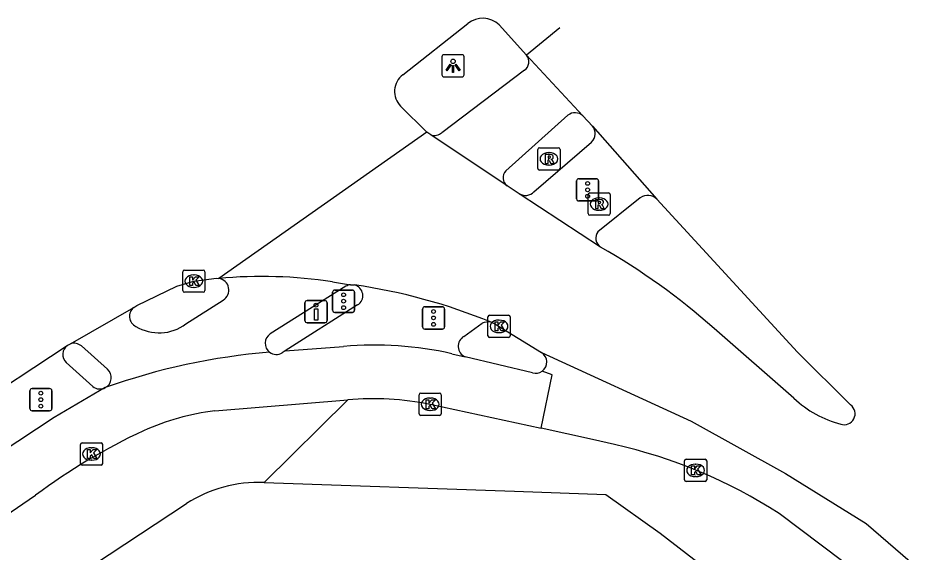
# Model space of a CAD drawing. Extents: x 162532 to 163264, y 381233 to 382042.
# Drawn here: x 162787.47 to 162828.47, y 382017.83 to 382041.85 of the extents above; entities that cross this region are included whole.
import ezdxf

# ---------------------------------------------------------------- set-up
doc = ezdxf.new("R2010")
doc.units = 0
for name, color, linetype in [('IMGEO_Drukknoppaal', 7, 'Continuous'), ('IMGEO_Fietspad_gesloten', 7, 'Continuous'), ('IMGEO_Fietspad_open', 7, 'Continuous'), ('IMGEO_Kolk', 7, 'Continuous'), ('IMGEO_Lichtpunt', 7, 'Continuous'), ('IMGEO_Rijbaan_lokaal_gesloten', 7, 'Continuous'), ('IMGEO_Rijbaan_regionaal_gesloten', 7, 'Continuous'), ('IMGEO_Rioolput', 7, 'Continuous'), ('IMGEO_Verkeersregelinstallatiepaal', 7, 'Continuous'), ('IMGEO_Voetpad_open', 7, 'Continuous')]:
    doc.layers.add(name, color=color, linetype=linetype)

msp = doc.modelspace()

# ---------------------------------------------------------------- linework, layer by layer
at = {"layer": 'IMGEO_Drukknoppaal'}
for p, q in [((162800.365, 382028.262), (162800.365, 382029.062)), ((162800.365, 382029.062), (162800.365, 382028.262)), ((162800.465, 382029.162), (162801.255, 382029.162)), ((162801.255, 382029.162), (162800.465, 382029.162)), ((162801.355, 382029.062), (162801.355, 382028.262)), ((162801.355, 382028.262), (162801.355, 382029.062)), ((162801.255, 382028.162), (162800.465, 382028.162)), ((162800.465, 382028.162), (162801.255, 382028.162))]:
    msp.add_line(p, q, dxfattribs=at)
msp.add_lwpolyline([(162800.935, 382028.787), (162800.935, 382028.287), (162800.785, 382028.287), (162800.785, 382028.787), (162800.935, 382028.787)], dxfattribs=at)
msp.add_circle((162800.86, 382028.952), 0.085, dxfattribs=at)
for centre, start, end in [((162800.465, 382029.062), 90, 180), ((162800.465, 382029.062), 90, 180), ((162801.255, 382029.062), 0, 90), ((162801.255, 382029.062), 360, 90), ((162800.465, 382028.262), 180, 270), ((162800.465, 382028.262), 180, 270), ((162801.255, 382028.262), 270, 0), ((162801.255, 382028.262), 270, 0)]:
    msp.add_arc(centre, 0.1, start, end, dxfattribs=at)
at = {"layer": 'IMGEO_Fietspad_gesloten'}
for points in [[(162810.238, 382039.519), (162806.516, 382036.704)], [(162809.397, 382034.996), (162812.192, 382037.491)]]:
    msp.add_lwpolyline(points, dxfattribs=at)
for centre, radius, start, end in [((162809.988, 382039.891), 0.448, 303.9188, 40.4506), ((162812.504, 382037.101), 0.5, 45.0981, 128.7045), ((162806.189, 382037.068), 0.489, 250.6774, 311.9876), ((162809.726, 382034.683), 0.454, 136.4254, 234.7635)]:
    msp.add_arc(centre, radius, start, end, dxfattribs=at)
at = {"layer": 'IMGEO_Fietspad_open'}
for points in [[(162802.209, 382029.806), (162798.803, 382027.661)], [(162795.005, 382028.109), (162796.686, 382029.186)], [(162791.475, 382026.083), (162790.305, 382027.123)], [(162799.467, 382026.895), (162802.104, 382027.098)], [(162799.467, 382026.895), (162799.341, 382026.815)], [(162806.973, 382026.773), (162807.569, 382026.637)], [(162810.596, 382025.912), (162807.569, 382026.637)], [(162791.384, 382025.248), (162789.079, 382023.911), (162786.651, 382022.311)], [(162796.307, 382024.211), (162802.287, 382024.702)], [(162805.994, 382024.499), (162810.437, 382023.545), (162810.991, 382023.422)], [(162774.24, 382010.849), (162788.25, 382020.423)]]:
    msp.add_lwpolyline(points, dxfattribs=at)
for centre, radius, start, end in [((162796.415, 382029.635), 0.525, 301.0862, 82.1244), ((162802.51, 382029.258), 0.625, 99.2938, 118.775), ((162792.981, 382028.457), 0.509, 128.9933, 244.613), ((162793.8, 382029.731), 2.021, 239.1146, 306.6051), ((162799.074, 382027.239), 0.501, 122.7011, 233.2627), ((162789.969, 382026.717), 0.527, 50.3972, 107.3408), ((162803.501, 382011.391), 15.769, 77.2799, 95.0826), ((162801.099, 381998.065), 28.867, 94.619, 109.6658), ((162799.074, 382027.236), 0.499, 233.0049, 302.3493), ((162791.147, 382025.696), 0.507, 297.8766, 49.6841), ((162810.738, 382026.39), 0.499, 253.5087, 306.4326), ((162803.429, 382011.605), 13.146, 78.7482, 94.9829), ((162797.866, 382012.469), 11.845, 97.5631, 113.7373), ((162805.392, 381997.17), 28.889, 115.1859, 126.3968)]:
    msp.add_arc(centre, radius, start, end, dxfattribs=at)
at = {"layer": 'IMGEO_Kolk'}
for p, q in [((162794.865, 382029.607), (162794.865, 382030.459)), ((162794.94, 382030.533), (162795.792, 382030.533)), ((162795.353, 382030.313), (162795.378, 382030.313)), ((162795.866, 382030.459), (162795.866, 382029.607)), ((162795.792, 382029.533), (162794.94, 382029.533)), ((162795.376, 382029.753), (162795.351, 382029.753)), ((162808.593, 382027.577), (162808.593, 382028.429)), ((162808.668, 382028.503), (162809.52, 382028.503)), ((162809.081, 382028.283), (162809.106, 382028.283)), ((162809.594, 382028.429), (162809.594, 382027.577)), ((162809.52, 382027.503), (162808.668, 382027.503)), ((162809.104, 382027.723), (162809.079, 382027.723)), ((162805.493, 382024.075), (162805.493, 382024.927)), ((162805.568, 382025.001), (162806.42, 382025.001)), ((162806.494, 382024.927), (162806.494, 382024.075)), ((162805.981, 382024.781), (162806.006, 382024.781)), ((162806.004, 382024.221), (162805.979, 382024.221)), ((162806.42, 382024.001), (162805.568, 382024.001)), ((162790.263, 382021.842), (162790.263, 382022.694)), ((162790.338, 382022.768), (162791.19, 382022.768)), ((162790.751, 382022.548), (162790.776, 382022.548)), ((162791.264, 382022.694), (162791.264, 382021.842)), ((162817.508, 382022.032), (162818.36, 382022.032)), ((162791.19, 382021.768), (162790.338, 382021.768)), ((162790.774, 382021.988), (162790.749, 382021.988)), ((162817.433, 382021.106), (162817.433, 382021.958)), ((162817.921, 382021.812), (162817.946, 382021.812)), ((162818.434, 382021.958), (162818.434, 382021.106)), ((162817.944, 382021.252), (162817.919, 382021.252)), ((162818.36, 382021.032), (162817.508, 382021.032))]:
    msp.add_line(p, q, dxfattribs=at)
for points in [[(162794.865, 382029.607), (162794.865, 382030.459)], [(162794.94, 382030.533), (162795.792, 382030.533)], [(162795.186, 382030.233), (162795.309, 382030.233), (162795.309, 382030.082), (162795.439, 382030.233), (162795.603, 382030.233), (162795.457, 382030.082), (162795.61, 382029.833), (162795.458, 382029.833), (162795.373, 382029.997), (162795.309, 382029.93), (162795.309, 382029.833), (162795.186, 382029.833), (162795.186, 382030.233)], [(162795.866, 382030.459), (162795.866, 382029.607)], [(162795.792, 382029.533), (162794.94, 382029.533)], [(162808.593, 382027.577), (162808.593, 382028.429)], [(162808.668, 382028.503), (162809.52, 382028.503)], [(162808.914, 382028.203), (162809.037, 382028.203), (162809.037, 382028.052), (162809.167, 382028.203), (162809.331, 382028.203), (162809.185, 382028.052), (162809.338, 382027.803), (162809.186, 382027.803), (162809.101, 382027.967), (162809.037, 382027.9), (162809.037, 382027.803), (162808.914, 382027.803), (162808.914, 382028.203)], [(162809.594, 382028.429), (162809.594, 382027.577)], [(162809.52, 382027.503), (162808.668, 382027.503)], [(162805.493, 382024.075), (162805.493, 382024.927)], [(162805.568, 382025.001), (162806.42, 382025.001)], [(162806.494, 382024.927), (162806.494, 382024.075)], [(162805.814, 382024.701), (162805.937, 382024.701), (162805.937, 382024.55), (162806.067, 382024.701), (162806.231, 382024.701), (162806.085, 382024.55), (162806.238, 382024.301), (162806.086, 382024.301), (162806.001, 382024.465), (162805.937, 382024.398), (162805.937, 382024.301), (162805.814, 382024.301), (162805.814, 382024.701)], [(162806.42, 382024.001), (162805.568, 382024.001)], [(162790.263, 382021.842), (162790.263, 382022.694)], [(162790.338, 382022.768), (162791.19, 382022.768)], [(162790.584, 382022.468), (162790.707, 382022.468), (162790.707, 382022.317), (162790.837, 382022.468), (162791.001, 382022.468), (162790.855, 382022.317), (162791.008, 382022.068), (162790.856, 382022.068), (162790.771, 382022.232), (162790.707, 382022.165), (162790.707, 382022.068), (162790.584, 382022.068), (162790.584, 382022.468)], [(162791.264, 382022.694), (162791.264, 382021.842)], [(162817.508, 382022.032), (162818.36, 382022.032)], [(162791.19, 382021.768), (162790.338, 382021.768)], [(162817.433, 382021.106), (162817.433, 382021.958)], [(162817.754, 382021.732), (162817.877, 382021.732), (162817.877, 382021.581), (162818.007, 382021.732), (162818.171, 382021.732), (162818.025, 382021.581), (162818.178, 382021.332), (162818.026, 382021.332), (162817.941, 382021.496), (162817.877, 382021.429), (162817.877, 382021.332), (162817.754, 382021.332), (162817.754, 382021.732)], [(162818.434, 382021.958), (162818.434, 382021.106)], [(162818.36, 382021.032), (162817.508, 382021.032)]]:
    msp.add_lwpolyline(points, dxfattribs=at)
for centre, start, end in [((162794.942, 382030.457), 91.552, 178.448), ((162794.942, 382030.457), 91.552, 178.448), ((162795.79, 382030.457), 1.552, 88.448), ((162795.79, 382030.457), 1.552, 88.448), ((162794.942, 382029.609), 181.552, 268.448), ((162794.942, 382029.609), 181.552, 268.448), ((162795.79, 382029.609), 271.552, 358.448), ((162795.79, 382029.609), 271.552, 358.448), ((162808.67, 382028.427), 91.552, 178.448), ((162808.67, 382028.427), 91.552, 178.448), ((162809.518, 382028.427), 1.552, 88.448), ((162809.518, 382028.427), 1.552, 88.448), ((162808.67, 382027.579), 181.552, 268.448), ((162808.67, 382027.579), 181.552, 268.448), ((162809.518, 382027.579), 271.552, 358.448), ((162809.518, 382027.579), 271.552, 358.448), ((162805.57, 382024.925), 91.552, 178.448), ((162805.57, 382024.925), 91.552, 178.448), ((162806.418, 382024.925), 1.552, 88.448), ((162806.418, 382024.925), 1.552, 88.448), ((162805.57, 382024.077), 181.552, 268.448), ((162805.57, 382024.077), 181.552, 268.448), ((162806.418, 382024.077), 271.552, 358.448), ((162806.418, 382024.077), 271.552, 358.448), ((162790.34, 382022.692), 91.552, 178.448), ((162790.34, 382022.692), 91.552, 178.448), ((162791.188, 382022.692), 1.552, 88.448), ((162791.188, 382022.692), 1.552, 88.448), ((162817.51, 382021.956), 91.552, 178.448), ((162817.51, 382021.956), 91.552, 178.448), ((162818.358, 382021.956), 1.552, 88.448), ((162818.358, 382021.956), 1.552, 88.448), ((162790.34, 382021.844), 181.552, 268.448), ((162790.34, 382021.844), 181.552, 268.448), ((162791.188, 382021.844), 271.552, 358.448), ((162791.188, 382021.844), 271.552, 358.448), ((162817.51, 382021.108), 181.552, 268.448), ((162817.51, 382021.108), 181.552, 268.448), ((162818.358, 382021.108), 271.552, 358.448), ((162818.358, 382021.108), 271.552, 358.448)]:
    msp.add_arc(centre, 0.0765, start, end, dxfattribs=at)
for centre, major_axis, ratio, start_param, end_param in [((162795.352, 382030.033), (-0.387, 0.002), 0.722429, 4.712389, 7.853982), ((162795.377, 382030.033), (-0.39, 0.002), 0.717154, 1.570796, 4.712389), ((162809.08, 382028.003), (-0.387, 0.002), 0.722429, 4.712389, 7.853982), ((162809.105, 382028.003), (-0.39, 0.002), 0.717154, 1.570796, 4.712389), ((162805.98, 382024.501), (-0.387, 0.002), 0.722429, 4.712389, 7.853982), ((162806.005, 382024.501), (-0.39, 0.002), 0.717154, 1.570796, 4.712389), ((162790.75, 382022.268), (-0.387, 0.002), 0.722429, 4.712389, 7.853982), ((162790.775, 382022.268), (-0.39, 0.002), 0.717154, 1.570796, 4.712389), ((162817.92, 382021.532), (-0.387, 0.002), 0.722429, 4.712389, 7.853982), ((162817.945, 382021.532), (-0.39, 0.002), 0.717154, 1.570796, 4.712389)]:
    msp.add_ellipse(centre, major_axis=major_axis, ratio=ratio, start_param=start_param, end_param=end_param, dxfattribs=at)
at = {"layer": 'IMGEO_Lichtpunt'}
for p, q in [((162806.527, 382040.114), (162806.527, 382039.307)), ((162806.527, 382040.114), (162806.527, 382039.307)), ((162807.429, 382040.209), (162806.621, 382040.209)), ((162807.429, 382040.209), (162806.621, 382040.209)), ((162807.523, 382039.307), (162807.523, 382040.114)), ((162807.523, 382039.307), (162807.523, 382040.114)), ((162806.621, 382039.213), (162807.429, 382039.213)), ((162806.621, 382039.213), (162807.429, 382039.213))]:
    msp.add_line(p, q, dxfattribs=at)
for points in [[(162806.901, 382039.778), (162806.94, 382039.75), (162806.752, 382039.488), (162806.714, 382039.515), (162806.901, 382039.778)], [(162807.003, 382039.73), (162807.05, 382039.73), (162807.05, 382039.408), (162807.003, 382039.408), (162807.003, 382039.73)], [(162807.113, 382039.75), (162807.151, 382039.777), (162807.338, 382039.515), (162807.299, 382039.487), (162807.113, 382039.75)]]:
    msp.add_lwpolyline(points, dxfattribs=at)
msp.add_circle((162807.026, 382039.912), 0.0994, dxfattribs=at)
for centre, start, end in [((162806.621, 382040.114), 90, 180), ((162806.621, 382040.114), 90, 180), ((162807.429, 382040.114), 0, 90), ((162807.429, 382040.114), 0, 90), ((162806.621, 382039.307), 180, 270), ((162806.621, 382039.307), 180, 270), ((162807.429, 382039.307), 270, 0), ((162807.429, 382039.307), 270, 360)]:
    msp.add_arc(centre, 0.0946, start, end, dxfattribs=at)
at = {"layer": 'IMGEO_Rijbaan_lokaal_gesloten'}
for points in [[(162810.329, 382040.182), (162812.857, 382037.455)], [(162812.857, 382037.455), (162813.29, 382037.001)], [(162813.29, 382037.001), (162816.197, 382033.711)], [(162806.027, 382036.606), (162805.849, 382036.724)], [(162809.464, 382034.312), (162806.027, 382036.606)], [(162810.002, 382033.961), (162809.464, 382034.312)], [(162813.654, 382031.565), (162810.002, 382033.961)], [(162816.197, 382033.711), (162822.513, 382026.84), (162824.904, 382024.471)], [(162801.6, 382030.003), (162802.409, 382029.875)], [(162802.409, 382029.875), (162802.595, 382029.862)], [(162808.736, 382028.189), (162808.91, 382028.112), (162811.002, 382026.826)], [(162822.356, 382024.77), (162818.762, 382027.908)], [(162811.002, 382026.826), (162817.73, 382023.747), (162821.975, 382021.384), (162825.605, 382019.149), (162830.445, 382014.959), (162864.65, 381984.789), (162881.724, 381969.764)], [(162810.991, 382023.422), (162811.484, 382025.82), (162811.034, 382025.989)], [(162814.283, 382022.687), (162813.291, 382022.913), (162810.991, 382023.422)], [(162829.856, 382013.346), (162828.334, 382014.594), (162821.691, 382019.596)]]:
    msp.add_lwpolyline(points, dxfattribs=at)
for centre, radius, start, end in [((162798.642, 382005.2), 30.339, 48.4572, 60.3423), ((162798.419, 382009.073), 21.17, 81.3582, 95.2362), ((162798.88, 382004.117), 26.012, 67.7333, 81.7881), ((162810.737, 382026.397), 0.505, 306.0873, 58.2916), ((162825.71, 382028.35), 4.905, 226.8663, 255.2513), ((162824.615, 382024.073), 0.492, 251.7267, 54.0358), ((162809.374, 382000.499), 22.725, 57.1789, 77.5243)]:
    msp.add_arc(centre, radius, start, end, dxfattribs=at)
at = {"layer": 'IMGEO_Rijbaan_regionaal_gesloten'}
for points in [[(162804.765, 382039.304), (162807.685, 382041.61)], [(162809.097, 382041.543), (162810.329, 382040.182)], [(162811.833, 382041.415), (162810.329, 382040.182)], [(162805.849, 382036.724), (162804.662, 382037.897)], [(162805.849, 382036.724), (162796.487, 382030.155)], [(162792.661, 382028.852), (162792.802, 382028.933), (162794.604, 382029.801), (162795.366, 382030.033), (162796.377, 382030.16), (162796.487, 382030.155)], [(162789.812, 382027.22), (162792.661, 382028.852)], [(162785.206, 382024.208), (162789.675, 382027.149)], [(162789.675, 382027.149), (162789.812, 382027.22)]]:
    msp.add_lwpolyline(points, dxfattribs=at)
for centre, radius, start, end in [((162808.353, 382040.783), 1.064, 45.6368, 128.9299), ((162805.331, 382038.555), 0.939, 127.0953, 224.5309)]:
    msp.add_arc(centre, radius, start, end, dxfattribs=at)
at = {"layer": 'IMGEO_Rioolput'}
for p, q in [((162810.836, 382035.101), (162810.836, 382035.953)), ((162810.911, 382036.027), (162811.763, 382036.027)), ((162811.837, 382035.953), (162811.837, 382035.101)), ((162811.324, 382035.807), (162811.349, 382035.807)), ((162811.347, 382035.247), (162811.322, 382035.247)), ((162811.763, 382035.027), (162810.911, 382035.027)), ((162813.095, 382033.07), (162813.095, 382033.922)), ((162813.17, 382033.996), (162814.022, 382033.996)), ((162814.096, 382033.922), (162814.096, 382033.07)), ((162813.583, 382033.776), (162813.608, 382033.776)), ((162813.606, 382033.216), (162813.581, 382033.216)), ((162814.022, 382032.996), (162813.17, 382032.996))]:
    msp.add_line(p, q, dxfattribs=at)
for points in [[(162810.836, 382035.101), (162810.836, 382035.953)], [(162810.911, 382036.027), (162811.763, 382036.027)], [(162811.837, 382035.953), (162811.837, 382035.101)], [(162811.425, 382035.725), (162811.173, 382035.727), (162811.173, 382035.327)], [(162811.351, 382035.646), (162811.297, 382035.646), (162811.297, 382035.565)], [(162811.297, 382035.565), (162811.349, 382035.565)], [(162811.173, 382035.327), (162811.297, 382035.327), (162811.297, 382035.489), (162811.308, 382035.489)], [(162811.355, 382035.46), (162811.426, 382035.327), (162811.566, 382035.327), (162811.501, 382035.453)], [(162811.763, 382035.027), (162810.911, 382035.027)], [(162813.095, 382033.07), (162813.095, 382033.922)], [(162813.17, 382033.996), (162814.022, 382033.996)], [(162814.096, 382033.922), (162814.096, 382033.07)], [(162813.684, 382033.694), (162813.432, 382033.696), (162813.432, 382033.296)], [(162813.61, 382033.615), (162813.556, 382033.615), (162813.556, 382033.534)], [(162813.556, 382033.534), (162813.608, 382033.534)], [(162813.432, 382033.296), (162813.556, 382033.296), (162813.556, 382033.458), (162813.567, 382033.458)], [(162813.614, 382033.429), (162813.685, 382033.296), (162813.825, 382033.296), (162813.76, 382033.422)], [(162814.022, 382032.996), (162813.17, 382032.996)]]:
    msp.add_lwpolyline(points, dxfattribs=at)
for centre, radius, start, end in [((162810.913, 382035.951), 0.0765, 91.552, 178.448), ((162810.913, 382035.951), 0.0765, 91.552, 178.448), ((162811.761, 382035.951), 0.0765, 1.552, 88.448), ((162811.761, 382035.951), 0.0765, 1.552, 88.448), ((162811.333, 382035.754), 0.19, 274.7715, 282.9687), ((162811.357, 382035.55), 0.0964, 77.0061, 93.1865), ((162811.371, 382035.607), 0.0378, 276.6634, 79.6772), ((162811.424, 382035.615), 0.109, 350.3612, 89.416), ((162811.422, 382035.615), 0.112, 277.5842, 350.9817), ((162811.307, 382035.436), 0.0533, 26.0293, 88.6989), ((162811.406, 382035.4), 0.108, 29.5134, 73.7905), ((162810.913, 382035.103), 0.0765, 181.552, 268.448), ((162810.913, 382035.103), 0.0765, 181.552, 268.448), ((162811.761, 382035.103), 0.0765, 271.552, 358.448), ((162811.761, 382035.103), 0.0765, 271.552, 358.448), ((162813.172, 382033.92), 0.0765, 91.552, 178.448), ((162813.172, 382033.92), 0.0765, 91.552, 178.448), ((162814.02, 382033.92), 0.0765, 1.552, 88.448), ((162814.02, 382033.92), 0.0765, 1.552, 88.448), ((162813.592, 382033.723), 0.19, 274.7715, 282.9687), ((162813.616, 382033.519), 0.0964, 77.0061, 93.1865), ((162813.63, 382033.576), 0.0378, 276.6634, 79.6772), ((162813.683, 382033.584), 0.109, 350.3612, 89.416), ((162813.681, 382033.584), 0.112, 277.5842, 350.9817), ((162813.566, 382033.405), 0.0533, 26.0293, 88.6989), ((162813.665, 382033.369), 0.108, 29.5134, 73.7905), ((162813.172, 382033.072), 0.0765, 181.552, 268.448), ((162813.172, 382033.072), 0.0765, 181.552, 268.448), ((162814.02, 382033.072), 0.0765, 271.552, 358.448), ((162814.02, 382033.072), 0.0765, 271.552, 358.448)]:
    msp.add_arc(centre, radius, start, end, dxfattribs=at)
for centre, major_axis, ratio, start_param, end_param in [((162811.323, 382035.527), (-0.387, 0.002), 0.722429, 4.712389, 7.853982), ((162811.348, 382035.527), (-0.39, 0.002), 0.717154, 1.570796, 4.712389), ((162813.582, 382033.496), (-0.387, 0.002), 0.722429, 4.712389, 7.853982), ((162813.607, 382033.496), (-0.39, 0.002), 0.717154, 1.570796, 4.712389)]:
    msp.add_ellipse(centre, major_axis=major_axis, ratio=ratio, start_param=start_param, end_param=end_param, dxfattribs=at)
at = {"layer": 'IMGEO_Verkeersregelinstallatiepaal'}
for p, q in [((162812.583, 382033.735), (162812.583, 382034.535)), ((162812.583, 382034.535), (162812.583, 382033.735)), ((162812.683, 382034.635), (162813.473, 382034.635)), ((162813.473, 382034.635), (162812.683, 382034.635)), ((162813.573, 382034.535), (162813.573, 382033.735)), ((162813.573, 382033.735), (162813.573, 382034.535)), ((162813.473, 382033.635), (162812.683, 382033.635)), ((162812.683, 382033.635), (162813.473, 382033.635)), ((162801.606, 382028.732), (162801.606, 382029.532)), ((162801.606, 382029.532), (162801.606, 382028.732)), ((162801.706, 382029.632), (162802.496, 382029.632)), ((162802.496, 382029.632), (162801.706, 382029.632)), ((162802.596, 382029.532), (162802.596, 382028.732)), ((162802.596, 382028.732), (162802.596, 382029.532)), ((162802.496, 382028.632), (162801.706, 382028.632)), ((162801.706, 382028.632), (162802.496, 382028.632)), ((162805.654, 382027.982), (162805.654, 382028.782)), ((162805.654, 382028.782), (162805.654, 382027.982)), ((162805.754, 382028.882), (162806.544, 382028.882)), ((162806.544, 382028.882), (162805.754, 382028.882)), ((162806.644, 382028.782), (162806.644, 382027.982)), ((162806.644, 382027.982), (162806.644, 382028.782)), ((162806.544, 382027.882), (162805.754, 382027.882)), ((162805.754, 382027.882), (162806.544, 382027.882)), ((162787.989, 382024.308), (162787.989, 382025.108)), ((162787.989, 382025.108), (162787.989, 382024.308)), ((162788.089, 382025.208), (162788.879, 382025.208)), ((162788.879, 382025.208), (162788.089, 382025.208)), ((162788.979, 382025.108), (162788.979, 382024.308)), ((162788.979, 382024.308), (162788.979, 382025.108)), ((162788.879, 382024.208), (162788.089, 382024.208)), ((162788.089, 382024.208), (162788.879, 382024.208))]:
    msp.add_line(p, q, dxfattribs=at)
for centre in [(162813.078, 382034.425), (162813.078, 382034.135), (162813.078, 382033.845), (162802.101, 382029.422), (162802.101, 382029.132), (162802.101, 382028.842), (162806.149, 382028.672), (162806.149, 382028.382), (162806.149, 382028.092), (162788.484, 382024.998), (162788.484, 382024.708), (162788.484, 382024.418)]:
    msp.add_circle(centre, 0.085, dxfattribs=at)
for centre, start, end in [((162812.683, 382034.535), 90, 180), ((162812.683, 382034.535), 90, 180), ((162813.473, 382034.535), 0, 90), ((162813.473, 382034.535), 360, 90), ((162812.683, 382033.735), 180, 270), ((162812.683, 382033.735), 180, 270), ((162813.473, 382033.735), 270, 0), ((162813.473, 382033.735), 270, 0), ((162801.706, 382029.532), 90, 180), ((162801.706, 382029.532), 90, 180), ((162802.496, 382029.532), 0, 90), ((162802.496, 382029.532), 360, 90), ((162801.706, 382028.732), 180, 270), ((162801.706, 382028.732), 180, 270), ((162802.496, 382028.732), 270, 0), ((162802.496, 382028.732), 270, 0), ((162805.754, 382028.782), 90, 180), ((162805.754, 382028.782), 90, 180), ((162806.544, 382028.782), 0, 90), ((162806.544, 382028.782), 360, 90), ((162805.754, 382027.982), 180, 270), ((162805.754, 382027.982), 180, 270), ((162806.544, 382027.982), 270, 0), ((162806.544, 382027.982), 270, 0), ((162788.089, 382025.108), 90, 180), ((162788.089, 382025.108), 90, 180), ((162788.879, 382025.108), 0, 90), ((162788.879, 382025.108), 360, 90), ((162788.089, 382024.308), 180, 270), ((162788.089, 382024.308), 180, 270), ((162788.879, 382024.308), 270, 0), ((162788.879, 382024.308), 270, 0)]:
    msp.add_arc(centre, 0.1, start, end, dxfattribs=at)
at = {"layer": 'IMGEO_Voetpad_open'}
for points in [[(162810.664, 382034.041), (162813.254, 382036.285)], [(162815.447, 382033.781), (162813.541, 382032.253)], [(162802.734, 382028.962), (162799.467, 382026.895)], [(162807.514, 382027.55), (162808.329, 382028.145)], [(162789.629, 382026.374), (162790.821, 382025.304)], [(162802.287, 382024.702), (162798.521, 382020.979)], [(162798.521, 382020.979), (162809.79, 382020.591), (162813.891, 382020.45), (162816.341, 382018.71), (162821.731, 382014.539), (162827.211, 382010.074), (162836.124, 382002.228)], [(162788.503, 382015.727), (162788.789, 382015.928), (162795.033, 382020.037)]]:
    msp.add_lwpolyline(points, dxfattribs=at)
for centre, radius, start, end in [((162812.899, 382036.662), 0.518, 313.3015, 40.9417), ((162810.281, 382034.434), 0.549, 239.4849, 314.2962), ((162815.781, 382033.306), 0.581, 44.2576, 125.0781), ((162813.938, 382031.965), 0.491, 144.0659, 234.5885), ((162802.468, 382029.382), 0.497, 302.3607, 75.1986), ((162808.605, 382027.492), 0.709, 79.3827, 112.9576), ((162807.764, 382027.107), 0.509, 119.3995, 247.4953), ((162789.974, 382026.742), 0.504, 126.2907, 226.9157), ((162791.143, 382025.688), 0.501, 229.9768, 298.6625), ((162798.251, 382015.051), 5.935, 87.3914, 122.8351)]:
    msp.add_arc(centre, radius, start, end, dxfattribs=at)

doc.saveas('drawing.dxf')
